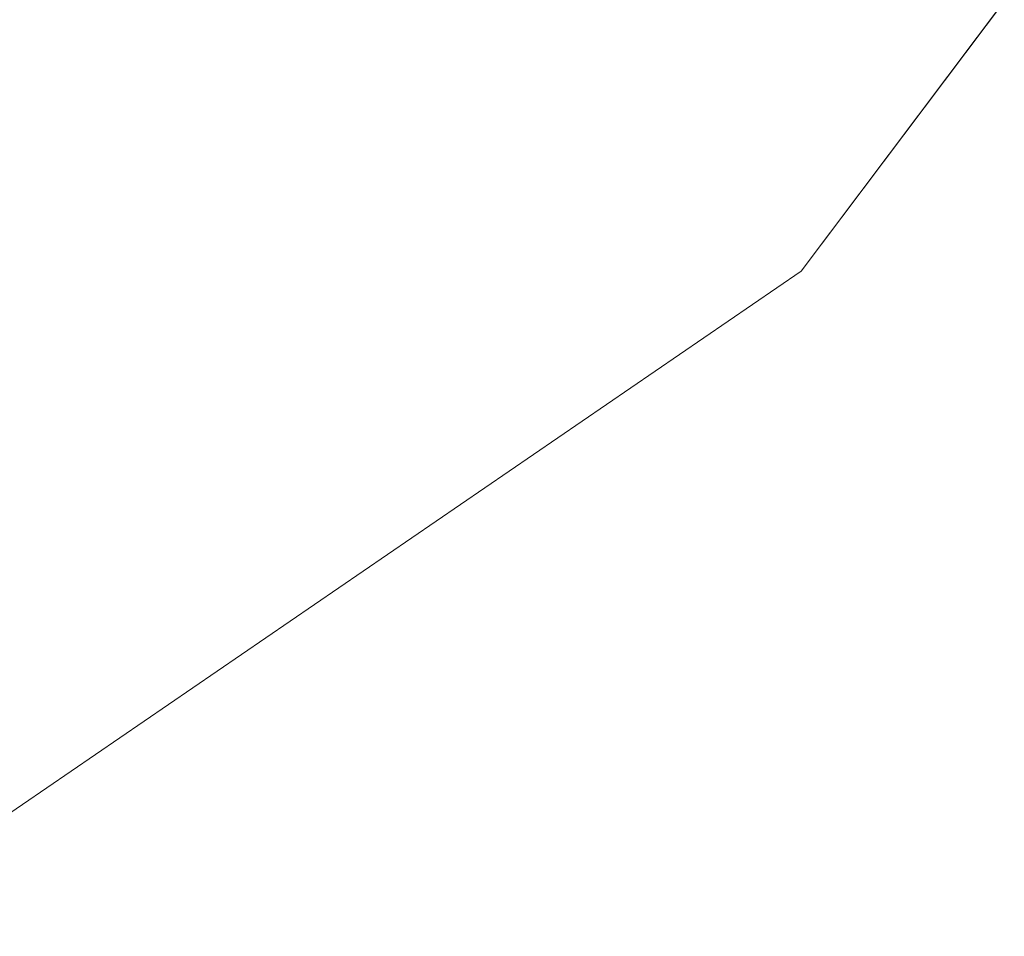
# Model space of a CAD drawing. Header units: millimetres. Extents: x 162876 to 168130, y 402614 to 405602.
# Tile 784 of 1056: x 165498.814 to 165499.464, y 403928.988 to 403929.593. Entities that reach past the tile are written whole.
import ezdxf
from ezdxf import colors
from ezdxf.entities.mleader import LeaderData, LeaderLine
from ezdxf.math import Vec2, Vec3

# ---------------------------------------------------------------- set-up
doc = ezdxf.new("R2010")
doc.units = ezdxf.units.MM
for name, color, linetype, lineweight in [('X-CA190022.004-UO-BGT_Ondergrond$0$GE_367_OWGBerm_groenvoorziening_grasenk_GEM', 253, 'Continuous', 9), ('X-CA190022.004-UO-BGT_Ondergrond$0$GE_541_OWTOever_slootkant_Vlak_GEM', 253, 'Continuous', 9), ('X-CA190022.004-UO-OPB_Opbreek_v0.1$0$V-WE-VH-VERHARDING_TEGEL-A-200', 252, 'Continuous', 18), ('X-CA190022.004-UO-OPB_Opbreek_v0.1$0$X-XX-AL-T25- LEADER ASFALT', 7, 'Continuous', 25)]:
    doc.layers.add(name, color=color, linetype=linetype, lineweight=lineweight)
doc.layers.add('X-CA190022.004-UO-OPB_Opbreek_v0.1$0$V-WE-VH-VERHARDING_ASFALT-A-200 DEKLAAG FREZEN', color=32, linetype='Continuous', lineweight=18, transparency=0.5)
doc.styles.add('X-CA190022.004-UO-OPB_Opbreek_v0.1$0$NLCS-ISO-M200-T25', font='NLCS-ISO.ttf', dxfattribs={"height": 0.5})

msp = doc.modelspace()

# ---------------------------------------------------------------- hatches: boundary and pattern name
at = {"layer": 'X-CA190022.004-UO-OPB_Opbreek_v0.1$0$V-WE-VH-VERHARDING_ASFALT-A-200 DEKLAAG FREZEN'}
h = msp.add_hatch(dxfattribs=at)
h.set_pattern_fill('AVH-ASFALT', color=256, scale=0.5, pattern_type=2)
h.set_pattern_definition([(60, (0, 0), (-0.4330127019, 0.25), []), (120, (0, 0), (-0.4330127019, -0.25), [])])
h.paths.add_polyline_path([(165509.78164, 403931.39003), (165512.25764, 403933.86503), (165509.6084, 403936.19285), (165509.27892, 403935.85379), (165480.23664, 403905.16803, 0.008697), (165475.24665, 403899.70227), (165477.82145, 403897.43244, -0.008776), (165479.15414, 403898.87403), (165480.27364, 403900.06203), (165495.02764, 403915.72603)])
at = {"layer": 'X-CA190022.004-UO-OPB_Opbreek_v0.1$0$V-WE-VH-VERHARDING_TEGEL-A-200'}
h = msp.add_hatch(dxfattribs=at)
h.set_pattern_fill('AVH-TEGEL_300X300_HALFST-SO', color=256, scale=2, pattern_type=2)
h.set_pattern_definition([(0, (0, 0), (0.6, 0.3), [0.6, -0.6]), (90, (0, 0), (-0.6, 4e-17), [])])
edge = h.paths.add_edge_path()
edge.add_line((165468.51054, 403879.87953), (165470.31232, 403879.37847))
edge.add_line((165470.31232, 403879.37847), (165470.3534, 403879.57893))
edge.add_arc((165621.53471, 403843.81993), 155.35281, 166.2628531, 166.6923715, ccw=False)
edge.add_arc((165501.66923, 403873.13001), 31.95583, 144.719179, 166.276236, ccw=False)
edge.add_arc((165508.15829, 403869.43146), 39.39602, 137.846814, 145.779077, ccw=False)
edge.add_line((165478.95193, 403895.87072), (165480.04535, 403897.03017))
edge.add_line((165480.04535, 403897.03017), (165509.51568, 403928.28851))
edge.add_line((165509.51568, 403928.28851), (165514.01797, 403932.91087))
edge.add_arc((165515.30174, 403931.40494), 1.97886, 52.13781, 130.44674, ccw=False)
edge.add_line((165516.51629, 403932.96723), (165517.00655, 403932.53436))
edge.add_line((165517.00655, 403932.53436), (165524.0861, 403926.28353))
edge.add_line((165524.0861, 403926.28353), (165525.34615, 403927.72424))
edge.add_line((165525.34615, 403927.72424), (165518.02681, 403934.16222))
edge.add_arc((165515.30112, 403931.48056), 3.82371, 44.53348, 128.01372)
edge.add_line((165512.94629, 403934.49312), (165512.2257, 403933.76556))
edge.add_line((165512.2257, 403933.76556), (165509.75041, 403931.29127))
edge.add_line((165509.75041, 403931.29127), (165480.24323, 403899.96415))
edge.add_line((165480.24323, 403899.96415), (165478.00497, 403897.58893))
edge.add_arc((165523.17964, 403857.29249), 60.53556, 138.2665917, 144.3671748)
edge.add_arc((165502.04626, 403872.99973), 34.21119, 145.127978, 166.390148)
edge.add_arc((165598.90477, 403848.73096), 134.06299, 166.0501152, 166.5649618)

# ---------------------------------------------------------------- next in the draw order: leaders
at = {"layer": 'X-CA190022.004-UO-OPB_Opbreek_v0.1$0$X-XX-AL-T25- LEADER ASFALT'}
ml = msp.add_multileader_mtext('Standard', dxfattribs=at)
ml.set_content('\\A1;Wegvak 2.16; Fietspad Geerbosch\\PTotaal teervrij:\\PFrezen asfalt 25mm:  273.0m{\\H0.7x;\\S2^ ;\\H1.42857x; }', color=256, style='X-CA190022.004-UO-OPB_Opbreek_v0.1$0$NLCS-ISO-M200-T25')
ml.set_leader_properties(color=256, linetype='ByLayer', lineweight=-1)
ml.build(insert=Vec2(0, 0))
ml.multileader.update_dxf_attribs({"text_left_attachment_type": 5, "text_right_attachment_type": 5, "dogleg_length": 0.5, "arrow_head_size": 0.5})
ctx = ml.context
ctx.base_point, ctx.char_height, ctx.arrow_head_size, ctx.landing_gap_size, ctx.plane_origin, ctx.plane_x_axis, ctx.plane_y_axis = Vec3(165519.48273, 403953.67045), 0.5, 0.5, 0.18, Vec3(165445.82713, 403966.77398), Vec3(0.692899, 0.721035), Vec3(-0.721035, 0.692899)
ctx.left_attachment, ctx.right_attachment = 5, 5
notes = []
notes.append((ctx, [(0, (1, 1, 0), (165519.13628, 403953.30993), (0.692899, 0.721035), 0.5, [(1, [(165496.54628, 403920.17207), (165523.5587, 403949.43517)], 0, [])])]))
ctx.mtext.insert, ctx.mtext.text_direction, ctx.mtext.rotation, ctx.mtext.width, ctx.mtext.flow_direction = Vec3(165517.97311, 403955.37081), Vec3(0.692899, 0.721035), 0.805295, 10.2162077, 5
ctx.mtext.has_bg_fill, ctx.mtext.bg_color, ctx.mtext.bg_scale_factor, ctx.mtext.bg_transparency, ctx.mtext.use_window_bg_color = 1, -1027028792, 1.5, 0, 1
for ctx, leaders in notes:
    for number, flags, end, landing, length, lines in leaders:
        leader = LeaderData()
        leader.index, (leader.has_last_leader_line, leader.has_dogleg_vector, leader.attachment_direction) = number, flags
        leader.last_leader_point, leader.dogleg_vector, leader.dogleg_length = Vec3(end), Vec3(landing), length
        for number, points, colour, breaks in lines:
            line = LeaderLine()
            line.index, line.vertices, line.color, line.breaks = number, Vec3.list(points), colors.encode_raw_color(colour), breaks
            leader.lines.append(line)
        ctx.leaders.append(leader)

# ---------------------------------------------------------------- next in the draw order: linework, layer by layer
at = {"layer": 'X-CA190022.004-UO-BGT_Ondergrond$0$GE_367_OWGBerm_groenvoorziening_grasenk_GEM', "flags": 128}
msp.add_lwpolyline([(165418.322, 403889.087), (165427.369, 403892.934), (165431.711, 403895.092), (165440.947, 403899.683), (165442.706, 403900.557), (165455.967, 403906.999), (165466.917, 403912.152), (165480.008, 403918.483), (165493.464, 403925.411), (165499.33, 403929.427), (165501.371, 403932.143), (165502.06, 403935.175), (165499.74, 403937.17), (165499.089, 403936.746), (165501.693, 403939.269), (165501.649, 403938.443), (165503.293, 403936.224)], dxfattribs=at)
at = {"layer": 'X-CA190022.004-UO-BGT_Ondergrond$0$GE_541_OWTOever_slootkant_Vlak_GEM', "flags": 128}
msp.add_lwpolyline([(165460.346, 403916.117), (165465.332, 403918.371), (165471.772, 403921.701), (165482.421, 403926.8), (165490.86, 403931.38), (165498.332, 403936.252), (165498.453, 403936.129), (165499.089, 403936.746), (165499.74, 403937.17), (165502.06, 403935.175), (165501.371, 403932.143), (165499.33, 403929.427), (165493.464, 403925.411), (165480.008, 403918.483), (165466.917, 403912.152), (165455.967, 403906.999)], dxfattribs=at)

doc.saveas('drawing.dxf')
